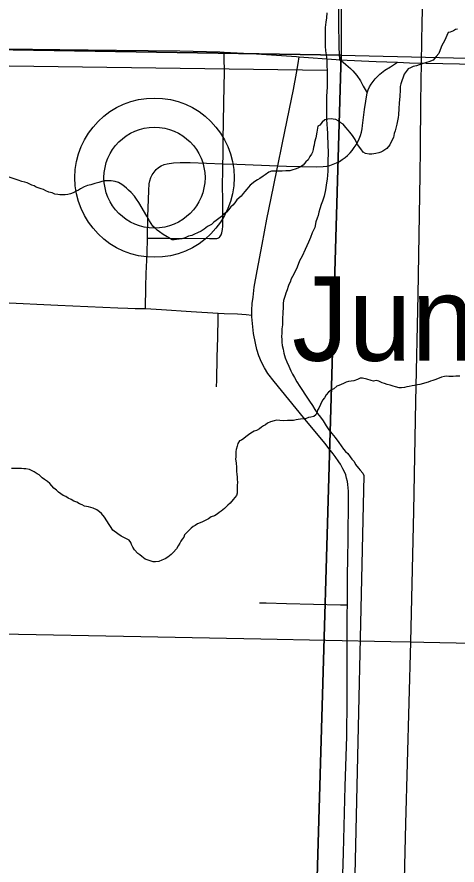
# Model space of a CAD drawing. Extents: x 2.4 to 73.1, y 4.5 to 25.6.
# Drawn here: x 45.8967 to 46.1021, y 19.1981 to 19.5943 of the extents above; entities that cross this region are included whole.
import ezdxf

# ---------------------------------------------------------------- set-up
doc = ezdxf.new("R2010")
doc.units = 0
for name, color, linetype in [('GM_X_County_Road', 7, 'Continuous'), ('GM_X_Minor_River', 7, 'Continuous'), ('GM_X_Section', 7, 'Continuous'), ('GM_X_State_Route', 7, 'Continuous'), ('GM_X_Township_Road', 7, 'Continuous'), ('GM_X_Unincorporated', 7, 'Continuous'), ('GM_X_Unincorporated_Location', 7, 'Continuous'), ('GM_X_Unincorporated_Text', 7, 'Continuous')]:
    doc.layers.add(name, color=color, linetype=linetype)

msp = doc.modelspace()

# ---------------------------------------------------------------- linework, layer by layer
at = {"layer": 'GM_X_County_Road'}
for points in [[(46.0474, 19.57433), (46.04894, 19.57316), (46.05021, 19.57215), (46.05236, 19.57014), (46.0534, 19.56912), (46.05532, 19.56691), (46.05698, 19.5645), (46.05837, 19.56193), (46.0602, 19.55879)], [(46.0602, 19.55879), (46.06068, 19.56022), (46.06132, 19.56159), (46.06208, 19.5629), (46.06295, 19.56414), (46.06391, 19.56533), (46.06494, 19.56644), (46.06605, 19.5675), (46.06843, 19.5694), (46.07102, 19.57104), (46.07432, 19.57312)], [(46.0185, 19.52467), (46.02253, 19.52451), (46.03654, 19.52422), (46.03969, 19.52437), (46.04126, 19.5246), (46.04281, 19.52496), (46.04433, 19.52546), (46.04579, 19.52608), (46.0472, 19.52681), (46.04856, 19.52765), (46.04984, 19.52859), (46.05105, 19.52963), (46.05216, 19.53076), (46.05319, 19.53197), (46.05414, 19.53324), (46.05499, 19.53458), (46.05576, 19.53597), (46.05644, 19.5374), (46.05702, 19.53887), (46.05749, 19.5404), (46.05783, 19.54195), (46.05806, 19.54351), (46.05898, 19.55105), (46.0602, 19.55879)], [(45.95757, 19.49092), (45.95778, 19.50087), (45.95821, 19.51328), (45.95846, 19.51632), (45.95877, 19.51779), (45.95923, 19.51921), (45.95987, 19.52057), (45.96067, 19.52183), (45.96162, 19.52296), (45.96273, 19.52395), (45.96398, 19.52475), (45.96532, 19.52533), (45.96678, 19.52569), (45.9698, 19.52612), (45.97287, 19.5263), (45.97751, 19.52629), (45.99284, 19.52571)], [(45.99284, 19.52571), (45.99925, 19.52546), (46.0185, 19.52467)], [(45.95674, 19.45802), (45.95688, 19.46822), (45.95704, 19.47446), (45.95742, 19.48377), (45.95757, 19.49092)], [(45.88974, 19.46082), (45.91577, 19.45969), (45.9437, 19.45839), (45.94843, 19.45825), (45.95192, 19.45816), (45.95674, 19.45802)], [(45.57482, 19.31223), (45.57533, 19.31222), (45.62196, 19.31124), (45.6406, 19.31077), (45.65615, 19.31055), (45.73543, 19.30912), (45.80226, 19.30782), (45.82868, 19.30731), (45.84578, 19.30706), (45.87531, 19.30647), (45.88929, 19.30606), (45.95457, 19.30479), (46.01053, 19.30375), (46.07114, 19.30246), (46.08059, 19.30232)], [(46.08059, 19.30232), (46.08669, 19.30223), (46.17683, 19.30037), (46.19548, 19.30002), (46.21413, 19.29956), (46.29962, 19.29797), (46.33105, 19.29703)]]:
    msp.add_lwpolyline(points, dxfattribs=at)
at = {"layer": 'GM_X_Minor_River'}
for points in [[(46.0414, 19.59621), (46.0412, 19.59393), (46.04082, 19.59184), (46.04063, 19.58937), (46.04062, 19.5869), (46.04062, 19.58538), (46.04061, 19.58328), (46.04061, 19.58062), (46.04079, 19.57853), (46.04098, 19.57663), (46.04117, 19.5753), (46.04136, 19.57397), (46.04135, 19.57245), (46.04135, 19.57093), (46.04154, 19.56979), (46.04153, 19.56846), (46.04153, 19.56694), (46.04153, 19.56523), (46.04153, 19.56371), (46.04152, 19.56162), (46.04133, 19.55933), (46.04113, 19.55724), (46.04113, 19.55534), (46.04112, 19.55325), (46.04112, 19.55116), (46.04112, 19.54869), (46.04111, 19.54641), (46.0413, 19.54413), (46.04148, 19.54204), (46.04167, 19.53995), (46.04166, 19.53786), (46.04185, 19.53577), (46.04185, 19.53367), (46.04203, 19.53196), (46.04203, 19.52987), (46.04183, 19.52778), (46.04183, 19.52588), (46.04183, 19.52417), (46.04182, 19.52227), (46.04163, 19.52037), (46.04144, 19.51847), (46.04124, 19.51676), (46.04067, 19.51353), (46.04009, 19.51049), (46.03932, 19.50821), (46.03875, 19.50669), (46.03799, 19.50461), (46.0376, 19.50309), (46.03722, 19.50157), (46.03684, 19.50024), (46.03626, 19.49853), (46.03569, 19.49587), (46.03454, 19.4934), (46.03378, 19.49132), (46.03282, 19.48904), (46.03129, 19.48562), (46.02977, 19.48258), (46.02862, 19.48031), (46.02747, 19.47746), (46.02633, 19.47499), (46.02537, 19.47309), (46.02461, 19.47196), (46.02423, 19.47044), (46.02366, 19.4693), (46.02327, 19.46835), (46.02289, 19.46683), (46.02213, 19.46531), (46.02193, 19.46417), (46.02155, 19.46322), (46.02117, 19.46189), (46.02098, 19.46037), (46.02097, 19.45828), (46.02078, 19.45657), (46.02058, 19.45277), (46.02058, 19.45049), (46.02038, 19.44859), (46.02038, 19.4465), (46.02018, 19.44498), (46.02037, 19.44365), (46.02037, 19.44232), (46.02056, 19.4408), (46.02093, 19.43909)], [(46.10241, 19.58855), (46.10146, 19.58836), (46.10051, 19.5878), (46.09898, 19.58723), (46.09803, 19.58704), (46.09631, 19.58306), (46.09498, 19.58097), (46.09421, 19.57888), (46.09364, 19.57717), (46.09231, 19.57585), (46.09097, 19.57414), (46.08888, 19.57339), (46.08793, 19.57301), (46.08583, 19.57245), (46.0845, 19.57188), (46.08317, 19.5715), (46.08165, 19.57113), (46.08032, 19.57056)], [(45.16313, 19.58143), (46.04135, 19.56941)], [(46.08032, 19.57056), (46.07936, 19.56999), (46.07841, 19.56886), (46.07746, 19.56753), (46.07593, 19.56297), (46.07554, 19.56183), (46.07554, 19.56012), (46.07534, 19.55727), (46.07515, 19.55404), (46.07495, 19.55157), (46.07476, 19.54853), (46.07456, 19.54739), (46.07399, 19.54416), (46.07322, 19.54112), (46.07284, 19.5398), (46.07245, 19.5379), (46.0715, 19.53619), (46.07073, 19.53448), (46.0694, 19.53277), (46.06845, 19.53221), (46.0675, 19.53164), (46.06654, 19.53107), (46.06559, 19.53088), (46.06426, 19.53051), (46.06236, 19.53013), (46.06103, 19.53014), (46.05932, 19.53052), (46.05837, 19.5311), (46.05723, 19.53262), (46.05571, 19.53471), (46.05458, 19.537), (46.05325, 19.5389), (46.05211, 19.54043), (46.05135, 19.54138), (46.05022, 19.54271), (46.04889, 19.54423), (46.04756, 19.545), (46.04661, 19.54576), (46.04547, 19.54634), (46.04433, 19.54653), (46.04338, 19.54672), (46.04186, 19.54654), (46.04034, 19.54616), (46.03919, 19.54521), (46.03805, 19.5437), (46.0371, 19.54332), (46.03671, 19.54047), (46.03614, 19.53781), (46.03556, 19.53572), (46.03537, 19.53439), (46.03518, 19.53344), (46.03498, 19.5323), (46.0346, 19.53116), (46.03422, 19.53021), (46.03346, 19.52908), (46.03269, 19.52756), (46.03155, 19.52661), (46.03021, 19.52509), (46.02907, 19.52434), (46.02774, 19.52358), (46.0266, 19.5232), (46.02546, 19.52283), (46.02412, 19.52245), (46.02222, 19.52246), (46.02051, 19.52227), (46.01899, 19.52228), (46.01804, 19.52228), (46.01671, 19.52228), (46.01557, 19.52229), (46.01424, 19.52172), (46.01252, 19.52058), (46.01157, 19.51983), (46.01005, 19.51888), (46.00891, 19.51812), (46.00776, 19.51737), (46.00548, 19.51566), (46.00471, 19.51472), (46.00395, 19.51377), (46.003, 19.51282), (46.00224, 19.51187), (46.00128, 19.51054), (45.99938, 19.50884), (45.99843, 19.50751), (45.99747, 19.50637), (45.99652, 19.50562), (45.99557, 19.50429), (45.99442, 19.50315), (45.99328, 19.50221), (45.99214, 19.50107), (45.99099, 19.50012), (45.98966, 19.49918), (45.98852, 19.49842), (45.98757, 19.49728), (45.98566, 19.49634), (45.98414, 19.4952), (45.98262, 19.49426), (45.9809, 19.4935), (45.97957, 19.49274), (45.97824, 19.49218), (45.97672, 19.4918), (45.97519, 19.49105)], [(45.97519, 19.49105), (45.97367, 19.49067), (45.97234, 19.49048), (45.97006, 19.49011), (45.96911, 19.49011), (45.96683, 19.49164), (45.96493, 19.4926), (45.96322, 19.49393), (45.96208, 19.4947), (45.96113, 19.49565), (45.96018, 19.4966), (45.95848, 19.49908), (45.95734, 19.50117), (45.95355, 19.50764), (45.95242, 19.50916), (45.95147, 19.5105), (45.94995, 19.51221), (45.94881, 19.51336), (45.94786, 19.51431), (45.94691, 19.51507), (45.94558, 19.51603), (45.94406, 19.51698), (45.94254, 19.51736), (45.94159, 19.51756), (45.94064, 19.51775), (45.93969, 19.51775), (45.93855, 19.51776), (45.9376, 19.51776), (45.93627, 19.51738), (45.93494, 19.51701), (45.93304, 19.51644), (45.93113, 19.51588), (45.92961, 19.5155), (45.92809, 19.51494), (45.92638, 19.51399), (45.92542, 19.51342), (45.92428, 19.51286), (45.92295, 19.5121), (45.92162, 19.51172), (45.92048, 19.51135), (45.91914, 19.51116), (45.918, 19.51116), (45.91667, 19.51117), (45.91572, 19.51136), (45.91439, 19.51155), (45.91306, 19.51213), (45.91154, 19.51251), (45.91021, 19.51309), (45.90907, 19.51366), (45.90793, 19.51404), (45.9066, 19.51443), (45.90565, 19.51481), (45.9047, 19.51538), (45.90356, 19.51577), (45.90147, 19.51672), (45.90033, 19.51711), (45.899, 19.51749), (45.89729, 19.51806), (45.89216, 19.51979)], [(46.02093, 19.43909), (46.02131, 19.43719), (46.02187, 19.43509), (46.02263, 19.43319), (46.02358, 19.4311), (46.02452, 19.429), (46.02528, 19.42748), (46.02623, 19.42577), (46.02737, 19.42386), (46.02869, 19.42158), (46.03229, 19.41625), (46.03324, 19.41472), (46.03457, 19.41282), (46.03571, 19.41092), (46.03703, 19.40901), (46.03836, 19.4073), (46.03969, 19.40558), (46.04101, 19.4033), (46.04234, 19.40139), (46.04367, 19.39968), (46.04519, 19.39778), (46.04689, 19.39549), (46.04803, 19.39397), (46.04917, 19.39244), (46.05012, 19.3913), (46.05107, 19.39035), (46.0522, 19.38882), (46.05296, 19.38768), (46.0541, 19.38654), (46.05467, 19.3852), (46.05619, 19.38349), (46.05694, 19.38254), (46.05808, 19.3812), (46.05865, 19.38006), (46.05865, 19.38006)], [(46.10343, 19.42649), (46.10152, 19.4265), (46.10038, 19.42631), (46.09943, 19.42631), (46.09829, 19.42632), (46.09734, 19.42651), (46.0962, 19.42632), (46.09487, 19.42595), (46.09297, 19.42519), (46.09183, 19.42481), (46.09087, 19.42444), (46.08973, 19.42406), (46.08859, 19.42368), (46.08479, 19.42256), (46.08364, 19.42237), (46.08231, 19.42218), (46.08117, 19.422), (46.07984, 19.42162), (46.0787, 19.42143), (46.07756, 19.42125), (46.07623, 19.42106), (46.07509, 19.42106), (46.07337, 19.42145), (46.07223, 19.42183), (46.0709, 19.42222), (46.06957, 19.4226), (46.06825, 19.42298), (46.0671, 19.42337), (46.06559, 19.42413), (46.06444, 19.42452), (46.06311, 19.42414), (46.06197, 19.42452), (46.06007, 19.4251), (46.05798, 19.42548), (46.05684, 19.42549), (46.0557, 19.42492), (46.05399, 19.42436), (46.05266, 19.42417), (46.05151, 19.42398), (46.05037, 19.42361), (46.04904, 19.42304), (46.04695, 19.4221), (46.046, 19.42172), (46.04466, 19.42058), (46.04352, 19.42002), (46.04219, 19.41907), (46.04104, 19.41774), (46.04028, 19.41641), (46.03933, 19.41528), (46.03837, 19.41319)], [(46.03837, 19.41319), (46.03761, 19.41148), (46.03704, 19.41053), (46.03666, 19.40939), (46.03627, 19.40844), (46.03532, 19.40769), (46.0338, 19.40731), (46.03285, 19.40712), (46.03132, 19.40656), (46.03037, 19.40656), (46.02904, 19.40637), (46.0279, 19.40619), (46.02695, 19.406), (46.02581, 19.40581), (46.02448, 19.40582), (46.02296, 19.40582), (46.02125, 19.40564), (46.01934, 19.40583), (46.01782, 19.40584), (46.01668, 19.40565), (46.01497, 19.40509), (46.01364, 19.40452), (46.01269, 19.40376), (46.01173, 19.40319), (46.01078, 19.40263), (46.00983, 19.40187), (46.0085, 19.40111), (46.00736, 19.40074), (46.00583, 19.39979), (46.00469, 19.39903), (46.00355, 19.39809), (46.0026, 19.39733), (46.00145, 19.39657), (46.0005, 19.3962), (45.99974, 19.39506), (45.99955, 19.39373), (45.99897, 19.39221), (45.99878, 19.39126), (45.99878, 19.38993), (45.99878, 19.38879), (45.99877, 19.38765), (45.99896, 19.38594), (45.99915, 19.38385), (45.99914, 19.38195), (45.99933, 19.38062), (45.99952, 19.37928), (45.99951, 19.37833), (45.9997, 19.37681), (45.99951, 19.37548), (45.99951, 19.37415), (45.9995, 19.3732), (45.9995, 19.37187), (45.99912, 19.37073), (45.99836, 19.36978), (45.99759, 19.36884), (45.99626, 19.36713), (45.99512, 19.36618), (45.99359, 19.36467), (45.99207, 19.36334), (45.99112, 19.36277), (45.99017, 19.36202), (45.98883, 19.36126), (45.98731, 19.36069), (45.98617, 19.35975), (45.98446, 19.35899), (45.98293, 19.35824), (45.98103, 19.35748), (45.97989, 19.35672), (45.97894, 19.35616), (45.97798, 19.3554), (45.97703, 19.35445), (45.97493, 19.35237), (45.97455, 19.35123), (45.97379, 19.35028), (45.97322, 19.34933), (45.97264, 19.34838), (45.97188, 19.34725), (45.97112, 19.34573), (45.96959, 19.34402), (45.96864, 19.34308), (45.96712, 19.34194), (45.96579, 19.34118), (45.96426, 19.34043), (45.96293, 19.33986), (45.96141, 19.33967), (45.96027, 19.33968), (45.95932, 19.34006), (45.95742, 19.34064), (45.95647, 19.34102), (45.95495, 19.34217), (45.954, 19.34293), (45.95305, 19.34369), (45.95153, 19.3454), (45.95078, 19.34655), (45.95021, 19.34788), (45.94983, 19.34883), (45.94907, 19.34978), (45.94812, 19.35036), (45.94622, 19.35131), (45.94527, 19.3517), (45.94375, 19.35284)], [(45.94375, 19.35284), (45.94148, 19.35456), (45.94034, 19.35627), (45.93977, 19.35722), (45.93863, 19.35894), (45.93749, 19.36065), (45.93617, 19.36237), (45.93522, 19.36313), (45.93389, 19.36408), (45.93218, 19.36485), (45.93123, 19.36504), (45.93009, 19.36542), (45.92819, 19.36581), (45.92705, 19.36638), (45.92591, 19.36677), (45.92458, 19.36753), (45.92325, 19.3681), (45.92192, 19.36887), (45.92059, 19.36944), (45.91945, 19.37021), (45.91831, 19.37078), (45.91717, 19.37154), (45.91603, 19.37231), (45.91508, 19.37326), (45.91394, 19.37421), (45.913, 19.37517), (45.91205, 19.37631), (45.91091, 19.37726), (45.90958, 19.37822), (45.90844, 19.37898), (45.90711, 19.38031), (45.90616, 19.38089), (45.90464, 19.38184), (45.90255, 19.3828), (45.90084, 19.38318), (45.89989, 19.38319), (45.89875, 19.38338), (45.89742, 19.38338), (45.89419, 19.38339)], [(46.05865, 19.38006), (46.04596, 18.82041), (46.05221, 18.80766), (46.06138, 18.7318), (46.06765, 18.72551), (46.11707, 18.50812), (46.16015, 18.45858), (46.21851, 18.10511)]]:
    msp.add_lwpolyline(points, dxfattribs=at)
at = {"layer": 'GM_X_Section'}
for points in [[(45.54977, 20.08538), (46.04725, 20.07999), (46.04799, 19.57648), (45.54053, 19.58474)], [(46.04799, 19.57648), (46.0333, 19.06972), (45.52964, 19.07808), (45.54053, 19.58474)], [(46.53339, 19.56491), (46.52121, 19.06037), (46.0333, 19.06972), (46.04799, 19.57648)]]:
    msp.add_lwpolyline(points, close=True, dxfattribs=at)
at = {"layer": 'GM_X_State_Route'}
for points in [[(46.08059, 19.30232), (46.08077, 19.30902), (46.08199, 19.3634), (46.08282, 19.41468), (46.08392, 19.4644), (46.08493, 19.52035), (46.08508, 19.53278), (46.0852, 19.55453), (46.08591, 19.59183), (46.08625, 19.60736), (46.08649, 19.61823), (46.08701, 19.63688), (46.08758, 19.65551), (46.08792, 19.66482), (46.08846, 19.68812), (46.08915, 19.72231), (46.08999, 19.77515), (46.09063, 19.80873)], [(45.89138, 19.57944), (45.91675, 19.57909), (45.94319, 19.57884), (45.97274, 19.57844), (45.99141, 19.57794), (45.99344, 19.57783)], [(45.99344, 19.57783), (46.0085, 19.57704), (46.02713, 19.5758), (46.02835, 19.57571)], [(46.02835, 19.57571), (46.04574, 19.57447), (46.0474, 19.57433)], [(46.0474, 19.57433), (46.06437, 19.57346), (46.07432, 19.57312)], [(46.07432, 19.57312), (46.07991, 19.57293), (46.14988, 19.57152), (46.17321, 19.57105), (46.19497, 19.57054), (46.21986, 19.57029), (46.2631, 19.56944)], [(46.07151, 18.93015), (46.07174, 18.93922), (46.07245, 18.97495), (46.07284, 18.99827), (46.074, 19.04954), (46.07405, 19.05121), (46.07452, 19.06974), (46.07524, 19.09615), (46.07673, 19.1552), (46.07739, 19.18472), (46.07824, 19.21735), (46.08059, 19.30232)]]:
    msp.add_lwpolyline(points, dxfattribs=at)
at = {"layer": 'GM_X_Township_Road'}
for points in [[(46.0474, 19.57433), (46.04706, 19.58009), (46.04694, 19.59253), (46.04714, 19.61119), (46.04817, 19.68272), (46.04901, 19.7216), (46.04997, 19.76513), (46.0503, 19.77757), (46.0504, 19.77932)], [(45.99284, 19.52571), (45.99295, 19.52928), (45.99299, 19.53709), (45.99342, 19.56204), (45.99352, 19.56822), (45.99346, 19.57588), (45.99344, 19.57783)], [(46.0185, 19.52467), (46.0205, 19.53468), (46.02392, 19.55137), (46.02481, 19.55591), (46.02572, 19.56042), (46.02722, 19.568), (46.0279, 19.57261), (46.02835, 19.57571)], [(45.99146, 19.49161), (45.99172, 19.49204), (45.99194, 19.49257), (45.99227, 19.49346), (45.99258, 19.49497), (45.99271, 19.49657), (45.99284, 19.49807), (45.99278, 19.50744), (45.99261, 19.5168), (45.99271, 19.52148), (45.99284, 19.52571)], [(46.00632, 19.45504), (46.00628, 19.45726), (46.00645, 19.46036), (46.00687, 19.46343), (46.00744, 19.46804), (46.00885, 19.47569), (46.01111, 19.48791), (46.01329, 19.49982), (46.01642, 19.51495), (46.01837, 19.52405), (46.0185, 19.52467)], [(45.95757, 19.49092), (45.96047, 19.4909), (45.96659, 19.49088), (45.98649, 19.49074), (45.98922, 19.49076), (45.98956, 19.49078), (45.98994, 19.49082), (45.99041, 19.49093), (45.99083, 19.49113), (45.99116, 19.49134), (45.99146, 19.49161)], [(45.95674, 19.45802), (45.96411, 19.45758), (45.978, 19.45672), (45.99054, 19.45591)], [(45.98982, 19.42153), (45.98998, 19.42459), (45.99021, 19.43532), (45.99052, 19.44451), (45.99054, 19.4537), (45.99054, 19.45591)], [(45.99054, 19.45591), (45.99343, 19.45573), (45.99961, 19.45554), (46.00366, 19.45523), (46.00632, 19.45504)], [(46.05092, 19.31965), (46.05097, 19.32645), (46.05097, 19.33109), (46.05118, 19.34347), (46.05125, 19.34809), (46.05129, 19.3542), (46.05145, 19.36504), (46.05147, 19.3697), (46.05144, 19.37279), (46.05119, 19.37583), (46.05093, 19.37733), (46.05059, 19.37884), (46.05014, 19.38032), (46.04952, 19.38183), (46.04886, 19.38319), (46.04825, 19.38435), (46.04768, 19.38536), (46.04695, 19.38651), (46.04526, 19.38893), (46.04432, 19.39018), (46.04244, 19.39255), (46.04037, 19.39511), (46.03043, 19.40711), (46.01668, 19.42395), (46.01386, 19.42767), (46.01219, 19.43029), (46.01077, 19.43304), (46.00961, 19.43593), (46.0087, 19.43889), (46.00798, 19.44189), (46.00715, 19.44646), (46.00674, 19.44953), (46.00634, 19.45416), (46.00632, 19.45504)], [(46.00989, 19.32057), (46.01304, 19.32056), (46.0225, 19.32031), (46.0351, 19.31991), (46.04771, 19.3197), (46.05092, 19.31965)], [(46.04563, 19.0681), (46.04603, 19.08732), (46.04661, 19.1215), (46.04722, 19.14479), (46.04844, 19.18361), (46.04907, 19.20379), (46.04986, 19.23485), (46.05061, 19.25814), (46.05084, 19.27521), (46.05083, 19.28919), (46.05089, 19.3156), (46.05092, 19.31965)], [(45.57482, 19.31223), (45.57533, 19.31222), (45.62196, 19.31124), (45.6406, 19.31077), (45.65615, 19.31055), (45.73543, 19.30912), (45.80226, 19.30782), (45.82868, 19.30731), (45.84578, 19.30706), (45.87531, 19.30647), (45.88929, 19.30606), (45.95457, 19.30479), (46.01053, 19.30375), (46.07114, 19.30246), (46.08059, 19.30232)], [(46.08059, 19.30232), (46.08669, 19.30223), (46.17683, 19.30037), (46.19548, 19.30002), (46.21413, 19.29956), (46.29962, 19.29797), (46.33105, 19.29703)]]:
    msp.add_lwpolyline(points, dxfattribs=at)
at = {"layer": 'GM_X_Unincorporated'}
for radius in [0.0372, 0.02358]:
    msp.add_circle((45.96088, 19.51921), radius, dxfattribs=at)
at = {"layer": 'GM_X_Unincorporated_Location'}
msp.add_line((45.96088, 19.51921), (45.96088, 19.51921), dxfattribs=at)

# ---------------------------------------------------------------- texts
at = {"layer": 'GM_X_Unincorporated_Text'}
msp.add_text('Junction', height=0.039489, rotation=0, dxfattribs=at).set_placement((46.02507, 19.43365))

doc.saveas('drawing.dxf')
